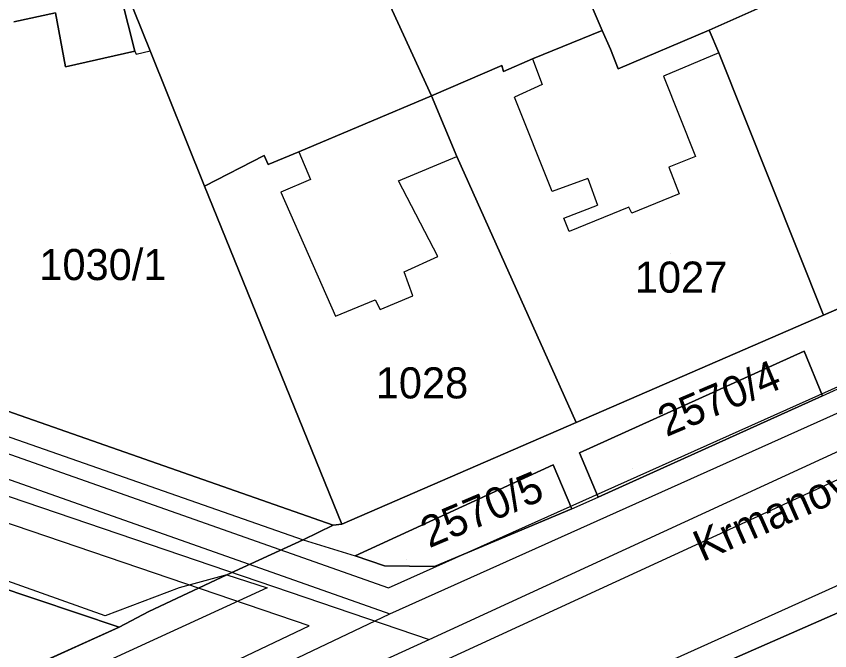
# Model space of a CAD drawing. Extents: x -263423 to -261326, y -1240067 to -1237864.
# Drawn here: x -262535.9 to -262483.5, y -1239702.8 to -1239662 of the extents above; entities that cross this region are included whole.
import ezdxf

# ---------------------------------------------------------------- set-up
doc = ezdxf.new("R2010")
doc.units = 0
for name, color, linetype in [('body_kn', 7, 'Continuous'), ('kladpar_druhypozemkov', 7, 'Continuous'), ('kladpar_hranice', 7, 'Continuous'), ('kladpar_parcelnecisla', 7, 'Continuous'), ('kladpar_plochy', 7, 'Continuous'), ('popisy', 7, 'Continuous'), ('tarchy_linie', 7, 'Continuous'), ('zappar_hrandruhpozemk', 7, 'Continuous')]:
    doc.layers.add(name, color=color, linetype=linetype)

msp = doc.modelspace()

# ---------------------------------------------------------------- linework, layer by layer
at = {"layer": 'body_kn'}
for p, q in [((-262498.17, -1239662.87), (-262498.17, -1239662.87)), ((-262498.17, -1239662.87), (-262498.17, -1239662.87)), ((-262491.28, -1239662.86), (-262491.28, -1239662.86)), ((-262528.25, -1239664.21), (-262528.25, -1239664.21)), ((-262528.25, -1239664.21), (-262528.25, -1239664.21)), ((-262528.16, -1239664.4), (-262528.16, -1239664.4)), ((-262527.25, -1239664.19), (-262527.25, -1239664.19)), ((-262497.63, -1239664.08), (-262497.63, -1239664.08)), ((-262490.66, -1239664.32), (-262490.66, -1239664.32)), ((-262490.66, -1239664.32), (-262490.66, -1239664.32)), ((-262502.66, -1239664.7), (-262502.66, -1239664.7)), ((-262502.66, -1239664.7), (-262502.66, -1239664.7)), ((-262532.71, -1239665.22), (-262532.71, -1239665.22)), ((-262504.63, -1239665.13), (-262504.63, -1239665.13)), ((-262504.51, -1239665.52), (-262504.51, -1239665.52)), ((-262497.14, -1239665.35), (-262497.14, -1239665.35)), ((-262494.22, -1239665.82), (-262494.22, -1239665.82)), ((-262502.03, -1239666.36), (-262502.03, -1239666.36)), ((-262509.16, -1239667.09), (-262509.16, -1239667.09)), ((-262509.16, -1239667.09), (-262509.16, -1239667.09)), ((-262503.81, -1239667.17), (-262503.81, -1239667.17)), ((-262517.69, -1239670.68), (-262517.69, -1239670.68)), ((-262517.69, -1239670.68), (-262517.69, -1239670.68)), ((-262519.92, -1239670.92), (-262519.92, -1239670.92)), ((-262507.52, -1239670.98), (-262507.52, -1239670.98)), ((-262507.52, -1239670.98), (-262507.52, -1239670.98)), ((-262492.17, -1239670.98), (-262492.17, -1239670.98)), ((-262519.67, -1239671.5), (-262519.67, -1239671.5)), ((-262493.89, -1239671.66), (-262493.89, -1239671.66)), ((-262493.89, -1239671.66), (-262493.89, -1239671.66)), ((-262523.75, -1239672.88), (-262523.75, -1239672.88)), ((-262516.94, -1239672.47), (-262516.94, -1239672.47)), ((-262511.28, -1239672.55), (-262511.28, -1239672.55)), ((-262499.1, -1239672.39), (-262499.1, -1239672.39)), ((-262518.85, -1239673.28), (-262518.85, -1239673.28)), ((-262501.38, -1239673.23), (-262501.38, -1239673.23)), ((-262493.21, -1239673.39), (-262493.21, -1239673.39)), ((-262498.48, -1239674.11), (-262498.48, -1239674.11)), ((-262496.45, -1239674.25), (-262496.45, -1239674.25)), ((-262496.45, -1239674.25), (-262496.45, -1239674.25)), ((-262500.64, -1239674.94), (-262500.64, -1239674.94)), ((-262496.26, -1239674.63), (-262496.26, -1239674.63)), ((-262500.29, -1239675.81), (-262500.29, -1239675.81)), ((-262508.75, -1239677.41), (-262508.75, -1239677.41)), ((-262510.92, -1239678.41), (-262510.92, -1239678.41)), ((-262512.77, -1239680.19), (-262512.77, -1239680.19)), ((-262510.35, -1239679.95), (-262510.35, -1239679.95)), ((-262515.32, -1239681.26), (-262515.32, -1239681.26)), ((-262512.45, -1239680.83), (-262512.45, -1239680.83)), ((-262483.94, -1239681.18), (-262483.94, -1239681.18)), ((-262485.17, -1239683.51), (-262485.17, -1239683.51)), ((-262485.17, -1239683.51), (-262485.17, -1239683.51)), ((-262483.99, -1239686.37), (-262483.99, -1239686.37)), ((-262483.99, -1239686.37), (-262483.99, -1239686.37)), ((-262499.85, -1239688.09), (-262499.85, -1239688.09)), ((-262499.63, -1239690.04), (-262499.63, -1239690.04)), ((-262501.32, -1239690.81), (-262501.32, -1239690.81)), ((-262501.32, -1239690.81), (-262501.32, -1239690.81)), ((-262498.44, -1239692.89), (-262498.44, -1239692.89)), ((-262500.13, -1239693.65), (-262500.13, -1239693.65)), ((-262500.13, -1239693.65), (-262500.13, -1239693.65)), ((-262515.49, -1239694.7), (-262515.49, -1239694.7)), ((-262514.92, -1239694.63), (-262514.92, -1239694.63)), ((-262517.4, -1239695.64), (-262517.4, -1239695.64)), ((-262517.4, -1239695.64), (-262517.4, -1239695.64)), ((-262514.07, -1239696.66), (-262514.07, -1239696.66)), ((-262512.18, -1239697.3), (-262512.18, -1239697.3)), ((-262508.97, -1239697.35), (-262508.97, -1239697.35)), ((-262522.32, -1239697.89), (-262522.32, -1239697.89)), ((-262522.32, -1239697.89), (-262522.32, -1239697.89)), ((-262525.38, -1239698.73), (-262525.38, -1239698.73)), ((-262519.72, -1239698.73), (-262519.72, -1239698.73)), ((-262511.91, -1239698.73), (-262511.91, -1239698.73)), ((-262530.14, -1239700.52), (-262530.14, -1239700.52)), ((-262527.35, -1239700.25), (-262527.35, -1239700.25)), ((-262511.84, -1239700.39), (-262511.84, -1239700.39)), ((-262517.03, -1239701.16), (-262517.03, -1239701.16)), ((-262529.26, -1239701.26), (-262529.26, -1239701.26)), ((-262509.31, -1239702.04), (-262509.31, -1239702.04))]:
    msp.add_line(p, q, dxfattribs=at)
at = {"layer": 'kladpar_druhypozemkov'}
for p, q in [((-262530.58, -1239676.5), (-262530.58, -1239676.5)), ((-262493.8, -1239677.24), (-262493.8, -1239677.24)), ((-262510.2, -1239684.54), (-262510.2, -1239684.54)), ((-262496.24, -1239691.04), (-262496.24, -1239691.04)), ((-262510.73, -1239696.92), (-262510.73, -1239696.92))]:
    msp.add_line(p, q, dxfattribs=at)
at = {"layer": 'kladpar_hranice'}
for p, q in [((-262483.94, -1239681.18), (-262451.68, -1239667.17)), ((-262499.85, -1239688.09), (-262483.94, -1239681.18))]:
    msp.add_line(p, q, dxfattribs=at)
for points in [[(-262487.98, -1239654.62), (-262485.68, -1239660.36), (-262491.28, -1239662.86), (-262497.14, -1239665.35), (-262497.63, -1239664.08), (-262498.17, -1239662.87), (-262509.24, -1239637.1), (-262509.36, -1239636.71), (-262496.8, -1239632.39), (-262495.93, -1239634.55), (-262497.52, -1239635.24), (-262497.02, -1239636.51), (-262495.37, -1239635.83), (-262494.68, -1239637.74), (-262487.98, -1239654.62)], [(-262498.17, -1239662.87), (-262502.66, -1239664.7), (-262504.51, -1239665.52), (-262504.63, -1239665.13), (-262509.16, -1239667.09), (-262520.46, -1239642.46), (-262517.86, -1239641.22), (-262509.24, -1239637.1), (-262498.17, -1239662.87)], [(-262509.16, -1239667.09), (-262517.69, -1239670.68), (-262519.67, -1239671.5), (-262519.92, -1239670.92), (-262523.75, -1239672.88), (-262527.25, -1239664.19), (-262533.39, -1239648.96), (-262533.65, -1239648.57), (-262530.75, -1239647.23), (-262528.61, -1239646.24), (-262525.11, -1239644.67), (-262520.46, -1239642.46), (-262509.16, -1239667.09)], [(-262459.39, -1239648.76), (-262451.68, -1239667.17), (-262483.94, -1239681.18), (-262490.66, -1239664.32), (-262491.28, -1239662.86), (-262485.68, -1239660.36), (-262459.39, -1239648.76)], [(-262536.02, -1239662.32), (-262533.34, -1239661.75), (-262532.71, -1239665.22), (-262528.25, -1239664.21), (-262529.09, -1239660.8), (-262530.83, -1239655.66), (-262531.75, -1239655.99), (-262534.46, -1239649.47), (-262533.39, -1239648.96), (-262527.25, -1239664.19), (-262523.75, -1239672.88), (-262514.92, -1239694.63), (-262515.49, -1239694.7), (-262542.75, -1239685.15)], [(-262541.17, -1239652.49), (-262535.5, -1239649.97), (-262534.46, -1239649.47), (-262531.75, -1239655.99), (-262530.83, -1239655.66), (-262529.09, -1239660.8), (-262528.25, -1239664.21), (-262532.71, -1239665.22), (-262533.34, -1239661.75), (-262536.02, -1239662.32)], [(-262502.66, -1239664.7), (-262498.17, -1239662.87), (-262497.63, -1239664.08), (-262497.14, -1239665.35), (-262491.28, -1239662.86), (-262490.66, -1239664.32), (-262483.94, -1239681.18), (-262499.85, -1239688.09), (-262507.52, -1239670.98), (-262509.16, -1239667.09), (-262504.63, -1239665.13), (-262504.51, -1239665.52), (-262502.66, -1239664.7)], [(-262507.52, -1239670.98), (-262499.85, -1239688.09), (-262514.92, -1239694.63), (-262523.75, -1239672.88), (-262519.92, -1239670.92), (-262519.67, -1239671.5), (-262517.69, -1239670.68), (-262509.16, -1239667.09), (-262507.52, -1239670.98)], [(-262451.68, -1239667.17), (-262451.23, -1239668.28), (-262460.7, -1239672.48), (-262459.45, -1239675.31), (-262450.08, -1239671.04), (-262449.88, -1239671.51), (-262445.64, -1239681.71), (-262444.85, -1239683.55), (-262470.85, -1239694.98), (-262473.53, -1239696.16), (-262490.19, -1239703.49), (-262516.65, -1239715.13), (-262520.79, -1239716.96), (-262535.01, -1239723.27), (-262548.9, -1239729.45), (-262556.42, -1239732.92), (-262556.62, -1239733.02), (-262559.29, -1239734.31), (-262559.85, -1239734.56), (-262567.58, -1239738.09)], [(-262485.17, -1239683.51), (-262483.99, -1239686.37), (-262498.44, -1239692.89), (-262499.63, -1239690.04), (-262485.17, -1239683.51)], [(-262499.63, -1239690.04), (-262498.44, -1239692.89), (-262483.99, -1239686.37), (-262485.17, -1239683.51), (-262499.63, -1239690.04)], [(-262542.75, -1239685.15), (-262515.49, -1239694.7), (-262517.4, -1239695.64), (-262522.32, -1239697.89), (-262527.35, -1239700.25), (-262529.26, -1239701.26), (-262542.67, -1239696.74)], [(-262517.4, -1239695.64), (-262515.49, -1239694.7), (-262514.92, -1239694.63), (-262499.85, -1239688.09)], [(-262501.32, -1239690.81), (-262500.13, -1239693.65), (-262508.97, -1239697.35), (-262512.18, -1239697.3), (-262514.07, -1239696.66), (-262501.32, -1239690.81)], [(-262514.07, -1239696.66), (-262512.18, -1239697.3), (-262508.97, -1239697.35), (-262500.13, -1239693.65), (-262501.32, -1239690.81), (-262514.07, -1239696.66)], [(-262586.63, -1239727.11), (-262582.68, -1239725.35), (-262578.09, -1239723.27), (-262558.66, -1239714.51), (-262552.49, -1239711.73), (-262529.26, -1239701.26), (-262527.35, -1239700.25), (-262522.32, -1239697.89), (-262517.4, -1239695.64)], [(-262482.18, -1239711.46), (-262483.7, -1239712.14), (-262484.14, -1239711.57), (-262486.56, -1239712.63), (-262489.96, -1239704.01), (-262490.19, -1239703.49), (-262473.53, -1239696.16)], [(-262542.67, -1239696.74), (-262529.26, -1239701.26), (-262552.49, -1239711.73)]]:
    msp.add_lwpolyline(points, dxfattribs=at)
at = {"layer": 'kladpar_plochy'}
for p, q in [((-262483.94, -1239681.18), (-262451.68, -1239667.17)), ((-262499.85, -1239688.09), (-262483.94, -1239681.18)), ((-262485.17, -1239683.51), (-262499.63, -1239690.04)), ((-262483.99, -1239686.37), (-262485.17, -1239683.51)), ((-262498.44, -1239692.89), (-262483.99, -1239686.37)), ((-262514.92, -1239694.63), (-262499.85, -1239688.09)), ((-262499.63, -1239690.04), (-262498.44, -1239692.89)), ((-262501.32, -1239690.81), (-262514.07, -1239696.66)), ((-262500.13, -1239693.65), (-262501.32, -1239690.81)), ((-262508.97, -1239697.35), (-262500.13, -1239693.65)), ((-262517.4, -1239695.64), (-262515.49, -1239694.7)), ((-262515.49, -1239694.7), (-262514.92, -1239694.63)), ((-262522.32, -1239697.89), (-262517.4, -1239695.64)), ((-262473.53, -1239696.16), (-262490.19, -1239703.49)), ((-262514.07, -1239696.66), (-262512.18, -1239697.3)), ((-262512.18, -1239697.3), (-262508.97, -1239697.35)), ((-262527.35, -1239700.25), (-262522.32, -1239697.89)), ((-262529.26, -1239701.26), (-262527.35, -1239700.25)), ((-262552.49, -1239711.73), (-262529.26, -1239701.26))]:
    msp.add_line(p, q, dxfattribs=at)
for points in [[(-262487.98, -1239654.62), (-262485.68, -1239660.36), (-262491.28, -1239662.86), (-262497.14, -1239665.35), (-262497.63, -1239664.08), (-262498.17, -1239662.87), (-262509.24, -1239637.1), (-262509.36, -1239636.71), (-262496.8, -1239632.39), (-262495.93, -1239634.55), (-262497.52, -1239635.24), (-262497.02, -1239636.51), (-262495.37, -1239635.83), (-262494.68, -1239637.74)], [(-262498.17, -1239662.87), (-262502.66, -1239664.7), (-262504.51, -1239665.52), (-262504.63, -1239665.13), (-262509.16, -1239667.09), (-262520.46, -1239642.46), (-262517.86, -1239641.22), (-262509.24, -1239637.1)], [(-262509.16, -1239667.09), (-262517.69, -1239670.68), (-262519.67, -1239671.5), (-262519.92, -1239670.92), (-262523.75, -1239672.88), (-262527.25, -1239664.19), (-262533.39, -1239648.96), (-262533.65, -1239648.57), (-262530.75, -1239647.23), (-262528.61, -1239646.24), (-262525.11, -1239644.67), (-262520.46, -1239642.46)], [(-262459.39, -1239648.76), (-262451.68, -1239667.17), (-262483.94, -1239681.18), (-262490.66, -1239664.32), (-262491.28, -1239662.86), (-262485.68, -1239660.36)], [(-262502.66, -1239664.7), (-262498.17, -1239662.87), (-262497.63, -1239664.08), (-262497.14, -1239665.35), (-262491.28, -1239662.86), (-262490.66, -1239664.32), (-262483.94, -1239681.18), (-262499.85, -1239688.09), (-262507.52, -1239670.98), (-262509.16, -1239667.09), (-262504.63, -1239665.13), (-262504.51, -1239665.52)], [(-262507.52, -1239670.98), (-262499.85, -1239688.09), (-262514.92, -1239694.63), (-262523.75, -1239672.88), (-262519.92, -1239670.92), (-262519.67, -1239671.5), (-262517.69, -1239670.68), (-262509.16, -1239667.09)], [(-262485.17, -1239683.51), (-262483.99, -1239686.37), (-262498.44, -1239692.89), (-262499.63, -1239690.04)], [(-262501.32, -1239690.81), (-262500.13, -1239693.65), (-262508.97, -1239697.35), (-262512.18, -1239697.3), (-262514.07, -1239696.66)]]:
    msp.add_lwpolyline(points, close=True, dxfattribs=at)
for points in [[(-262536.02, -1239662.32), (-262533.34, -1239661.75), (-262532.71, -1239665.22), (-262528.25, -1239664.21), (-262529.09, -1239660.8), (-262530.83, -1239655.66), (-262531.75, -1239655.99), (-262534.46, -1239649.47), (-262533.39, -1239648.96), (-262527.25, -1239664.19), (-262523.75, -1239672.88), (-262514.92, -1239694.63), (-262515.49, -1239694.7), (-262542.75, -1239685.15)], [(-262541.17, -1239652.49), (-262535.5, -1239649.97), (-262534.46, -1239649.47), (-262531.75, -1239655.99), (-262530.83, -1239655.66), (-262529.09, -1239660.8), (-262528.25, -1239664.21), (-262532.71, -1239665.22), (-262533.34, -1239661.75), (-262536.02, -1239662.32)], [(-262542.75, -1239685.15), (-262515.49, -1239694.7), (-262517.4, -1239695.64), (-262522.32, -1239697.89), (-262527.35, -1239700.25), (-262529.26, -1239701.26), (-262542.67, -1239696.74)], [(-262482.18, -1239711.46), (-262483.7, -1239712.14), (-262484.14, -1239711.57), (-262486.56, -1239712.63), (-262489.96, -1239704.01), (-262490.19, -1239703.49), (-262473.53, -1239696.16)], [(-262542.67, -1239696.74), (-262529.26, -1239701.26), (-262552.49, -1239711.73)]]:
    msp.add_lwpolyline(points, dxfattribs=at)
at = {"layer": 'tarchy_linie'}
for points in [[(-262609.65, -1239666.28), (-262600.4, -1239669.17), (-262511.84, -1239700.39)], [(-262609.89, -1239667.55), (-262561.29, -1239684.36), (-262509.31, -1239702.04)], [(-262599.91, -1239667.71), (-262511.91, -1239698.73), (-262476.85, -1239683.02), (-262450.27, -1239670.59), (-262450.08, -1239671.04), (-262449.88, -1239671.51), (-262449.67, -1239672.01), (-262448.71, -1239674.33), (-262448.07, -1239675.85), (-262474.37, -1239687.79), (-262508.62, -1239703.54), (-262556.82, -1239725.55)], [(-262563.05, -1239815.33), (-262589.16, -1239757.49), (-262590.95, -1239749.81), (-262588.59, -1239738.65), (-262582.68, -1239734.11), (-262511.84, -1239700.39), (-262476.21, -1239684.42), (-262449.67, -1239672.01)], [(-262569.51, -1239807.26), (-262582.81, -1239776.88), (-262594.07, -1239747.28), (-262557.61, -1239724.1), (-262509.31, -1239702.04), (-262475.06, -1239686.29), (-262448.71, -1239674.33)], [(-262583.49, -1239732.79), (-262517.03, -1239701.16), (-262561.83, -1239685.92)]]:
    msp.add_lwpolyline(points, dxfattribs=at)
at = {"layer": 'zappar_hrandruhpozemk'}
for p, q in [((-262606.57, -1239664.48), (-262517.4, -1239695.64)), ((-262528.25, -1239664.21), (-262528.16, -1239664.4)), ((-262528.16, -1239664.4), (-262527.25, -1239664.19)), ((-262501.38, -1239673.23), (-262503.81, -1239667.17)), ((-262493.89, -1239671.66), (-262493.21, -1239673.39)), ((-262499.1, -1239672.39), (-262501.38, -1239673.23)), ((-262499.1, -1239672.39), (-262498.48, -1239674.11)), ((-262493.21, -1239673.39), (-262496.26, -1239674.63)), ((-262496.26, -1239674.63), (-262496.45, -1239674.25)), ((-262512.45, -1239680.83), (-262510.35, -1239679.95)), ((-262445.64, -1239681.71), (-262559.77, -1239733.15)), ((-262483.99, -1239686.37), (-262481.96, -1239685.44)), ((-262500.13, -1239693.65), (-262498.44, -1239692.89)), ((-262530.14, -1239700.52), (-262543.48, -1239695.81)), ((-262517.4, -1239695.64), (-262514.07, -1239696.66)), ((-262522.32, -1239697.89), (-262519.72, -1239698.73)), ((-262519.72, -1239698.73), (-262550.79, -1239712.91))]:
    msp.add_line(p, q, dxfattribs=at)
for points in [[(-262490.66, -1239664.32), (-262494.22, -1239665.82), (-262492.17, -1239670.98), (-262493.89, -1239671.66)], [(-262502.66, -1239664.7), (-262502.03, -1239666.36), (-262503.81, -1239667.17)], [(-262517.69, -1239670.68), (-262516.94, -1239672.47), (-262518.85, -1239673.28), (-262515.32, -1239681.26), (-262512.77, -1239680.19), (-262512.45, -1239680.83)], [(-262510.35, -1239679.95), (-262510.92, -1239678.41), (-262508.75, -1239677.41), (-262511.28, -1239672.55), (-262507.52, -1239670.98)], [(-262496.45, -1239674.25), (-262500.29, -1239675.81), (-262500.64, -1239674.94), (-262498.48, -1239674.11)], [(-262522.32, -1239697.89), (-262525.38, -1239698.73), (-262530.14, -1239700.52)]]:
    msp.add_lwpolyline(points, dxfattribs=at)

# ---------------------------------------------------------------- texts
at = {"layer": 'kladpar_parcelnecisla'}
for s, p in [('1030/1', (-262534.386, -1239678.93)), ('1027', (-262496.071, -1239679.74)), ('1028', (-262512.742, -1239686.54))]:
    msp.add_text(s, height=2, dxfattribs=at).set_placement(p)
for s, p in [('2570/4', (-262494.04, -1239689.035)), ('2570/5', (-262509.3, -1239696.186))]:
    msp.add_text(s, height=2, rotation=23, dxfattribs=at).set_placement(p)
at = {"layer": 'popisy'}
msp.add_text('Krmanova', height=2, rotation=24, dxfattribs=at).set_placement((-262491.725, -1239697.071))

doc.saveas('drawing.dxf')
